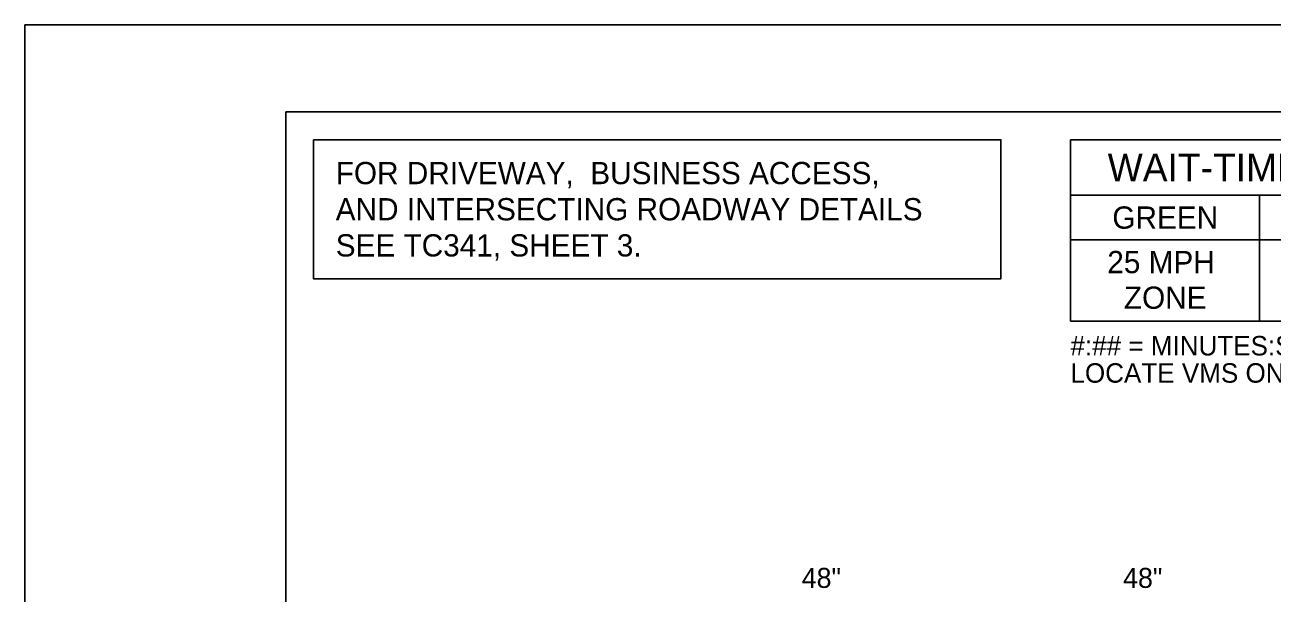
# Model space of a CAD drawing. Extents: x 99977 to 100176, y 99905 to 100011.
# Drawn here: x 100119.062 to 100123.547, y 99978.645 to 99980.687 of the extents above; entities that cross this region are included whole.
import ezdxf

# ---------------------------------------------------------------- set-up
doc = ezdxf.new("R2010")
doc.units = 0
for name, color, linetype in [('SH_GI_PlotLimits', 7, 'Continuous'), ('SH_GI_SheetBorder', 7, 'Continuous'), ('SH_TI_Tables', 7, 'Continuous'), ('TR_SN_ConstructionSigns', 7, 'Continuous'), ('TR_WZ_PortableChangeMessageSign', 7, 'Continuous')]:
    doc.layers.add(name, color=color, linetype=linetype)

msp = doc.modelspace()

# ---------------------------------------------------------------- linework, layer by layer
at = {"layer": 'SH_GI_PlotLimits'}
msp.add_lwpolyline([(100119.0625, 99969.6875), (100136.0625, 99969.6875), (100136.0625, 99980.6875), (100119.0625, 99980.6875)], close=True, dxfattribs=at)
at = {"layer": 'SH_GI_SheetBorder'}
for q in [(100120, 99970), (100135.75, 99980.375)]:
    msp.add_line((100120, 99980.375), q, dxfattribs=at)
at = {"layer": 'SH_TI_Tables'}
msp.add_lwpolyline([(100120.1, 99980.275), (100122.5718, 99980.275), (100122.5718, 99979.775), (100120.1, 99979.775)], close=True, dxfattribs=at)
at = {"layer": 'TR_WZ_PortableChangeMessageSign'}
for p, q in [((100122.8218, 99980.275), (100124.8618, 99980.275)), ((100122.8218, 99979.6227), (100122.8218, 99980.275)), ((100124.8618, 99980.075), (100122.8218, 99980.075)), ((100123.5018, 99979.6227), (100123.5018, 99980.075)), ((100123.5018, 99979.915), (100122.8218, 99979.915)), ((100124.1818, 99979.915), (100123.5018, 99979.915)), ((100124.8618, 99979.6227), (100122.8218, 99979.6227))]:
    msp.add_line(p, q, dxfattribs=at)

# ---------------------------------------------------------------- texts
at = {"layer": 'SH_TI_Tables'}
for s, p in [('FOR DRIVEWAY,  BUSINESS ACCESS, ', (100120.18, 99980.115)), ('AND INTERSECTING ROADWAY DETAILS', (100120.18, 99979.985)), ('SEE TC341, SHEET 3.', (100120.18, 99979.855))]:
    msp.add_text(s, height=0.08, rotation=360, dxfattribs=at).set_placement(p)
at = {"layer": 'TR_SN_ConstructionSigns'}
for p in [(100121.8555, 99978.6636), (100123.0111, 99978.6636)]:
    msp.add_text('48"', height=0.072, rotation=360, dxfattribs=at).set_placement(p)
at = {"layer": 'TR_WZ_PortableChangeMessageSign'}
for s, height, p in [('WAIT-TIME DISPLAY VMS', 0.1, (100122.9556, 99980.125)), ('GREEN', 0.08, (100122.9724, 99979.955)), ('25 MPH', 0.08, (100122.9542, 99979.795)), ('ZONE', 0.08, (100123.0139, 99979.667)), ('#:## = MINUTES:SECONDS UNTIL GREEN.', 0.07, (100122.8218, 99979.4993)), ('LOCATE VMS ON TEMP SIGNAL MAST ARM.', 0.07, (100122.8218, 99979.4013))]:
    msp.add_text(s, height=height, rotation=360, dxfattribs=at).set_placement(p)

doc.saveas('drawing.dxf')
